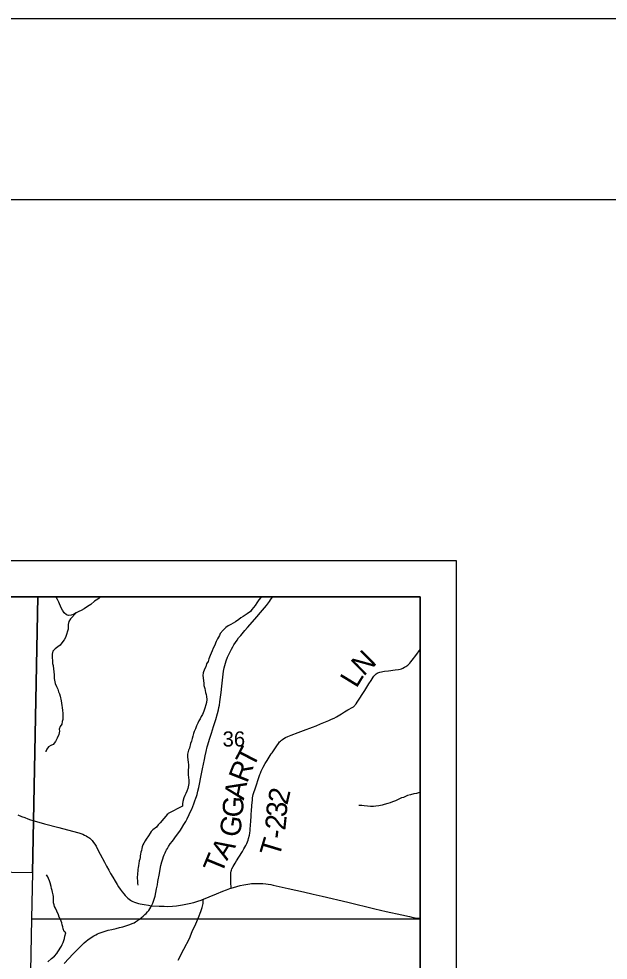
# Model space of a CAD drawing. Extents: x 0 to 34, y 0 to 22.
# Drawn here: x 24.29 to 25.92, y 19.394 to 22 of the extents above; entities that cross this region are included whole.
import ezdxf

# ---------------------------------------------------------------- set-up
doc = ezdxf.new("R2010")
doc.units = 0
for name, color, linetype in [('GM_X_Corporation', 7, 'Continuous'), ('GM_X_County_Road', 7, 'Continuous'), ('GM_X_Minor_River', 7, 'Continuous'), ('GM_X_Section_Text', 7, 'Continuous'), ('GM_X_State_Route', 7, 'Continuous'), ('GM_X_Township_Road', 7, 'Continuous'), ('GM_X_Township_Road_Text', 7, 'Continuous'), ('SH_Border', 7, 'Continuous'), ('SH_Cut_Line', 7, 'Continuous'), ('SH_Data', 7, 'Continuous')]:
    doc.layers.add(name, color=color, linetype=linetype)

msp = doc.modelspace()

# ---------------------------------------------------------------- linework, layer by layer
at = {"layer": 'GM_X_Corporation'}
for points in [[(25.4, 19.0068), (25.4, 20.4), (21.2921, 20.4), (21.2757, 19.6748), (21.2742, 19.6071), (21.273, 19.5535), (21.2652, 19.1913), (21.5297, 19.1865), (21.7744, 19.1817), (21.8956, 19.1793), (22.6423, 19.1645), (23.3329, 19.1508), (23.5499, 19.1465), (23.786, 19.1434), (24.169, 19.1418), (24.3186, 19.1409), (24.3186, 19.0261), (24.5766, 19.0222)], [(24.343, 20.4), (23.33, 20.4), (23.3052, 19.6529), (24.3281, 19.637)], [(25.4, 19.5078), (25.4, 20.4), (24.343, 20.4), (24.3281, 19.637), (24.3248, 19.5084)], [(23.3052, 19.6529), (24.3281, 19.637), (24.3248, 19.5084), (24.3084, 18.6368), (23.3004, 18.648)], [(25.4, 18.4978), (25.4, 19.5078), (24.3248, 19.5084), (24.3084, 18.6368), (24.3059, 18.5094)]]:
    msp.add_lwpolyline(points, close=True, dxfattribs=at)
at = {"layer": 'GM_X_County_Road'}
for points in [[(24.2871, 19.7964), (24.2977, 19.7919), (24.3064, 19.7885), (24.3148, 19.7854), (24.3226, 19.7828), (24.3292, 19.7808), (24.3387, 19.778), (24.3616, 19.7717), (24.4007, 19.7609), (24.4522, 19.7475), (24.4563, 19.7463), (24.462, 19.7443), (24.4673, 19.7424), (24.472, 19.7402), (24.4764, 19.738), (24.4803, 19.7356), (24.4838, 19.7334), (24.4865, 19.7313), (24.4904, 19.7278), (24.4932, 19.725), (24.4969, 19.7201), (24.5006, 19.7146), (24.5038, 19.7094), (24.5063, 19.7045), (24.5153, 19.6877), (24.5273, 19.665), (24.5329, 19.6545), (24.5388, 19.6433), (24.544, 19.634), (24.5497, 19.6239), (24.5562, 19.6128), (24.5623, 19.603), (24.5661, 19.5971), (24.5708, 19.5902), (24.5761, 19.5828), (24.5802, 19.5776), (24.584, 19.5733), (24.5877, 19.5695), (24.5915, 19.5658), (24.5953, 19.5626), (24.5991, 19.56), (24.6019, 19.5584), (24.6054, 19.5566), (24.6103, 19.5546), (24.6159, 19.5527), (24.6211, 19.551), (24.6256, 19.5499), (24.6309, 19.5488), (24.6367, 19.5477), (24.6487, 19.5458), (24.6529, 19.5452), (24.6574, 19.5447), (24.678, 19.5436), (24.6917, 19.5431), (24.7014, 19.5429), (24.7151, 19.5431), (24.7264, 19.5444), (24.7369, 19.546), (24.7432, 19.547), (24.7518, 19.5485), (24.7609, 19.5505), (24.7743, 19.5539), (24.785, 19.5573), (24.794, 19.5604), (24.7983, 19.5621), (24.801, 19.5632)], [(24.8772, 19.5932), (24.8838, 19.5953), (24.8935, 19.5981), (24.9024, 19.6005), (24.9121, 19.6027), (24.9178, 19.6038), (24.9292, 19.6055), (24.9341, 19.6059), (24.9419, 19.6063), (24.9498, 19.6065), (24.9573, 19.6064), (24.9651, 19.6061), (24.9734, 19.6054), (24.9798, 19.6044), (24.9873, 19.6032), (24.9939, 19.6018), (25.0346, 19.5927), (25.0774, 19.5828), (25.1039, 19.5767), (25.1289, 19.5712), (25.1998, 19.5543), (25.2749, 19.5364), (25.3061, 19.5291), (25.3492, 19.5192), (25.3708, 19.5144), (25.3809, 19.5124), (25.3862, 19.5115), (25.3994, 19.5099), (25.4, 19.5098)], [(24.801, 19.5632), (24.8168, 19.5696), (24.837, 19.5779), (24.8545, 19.5848), (24.8641, 19.5886), (24.8734, 19.5919), (24.8772, 19.5932)]]:
    msp.add_lwpolyline(points, dxfattribs=at)
at = {"layer": 'GM_X_Minor_River'}
for points in [[(24.5166, 20.4), (24.5091, 20.3937), (24.4999, 20.3876), (24.4896, 20.3789), (24.4805, 20.3729), (24.471, 20.3664), (24.4622, 20.3619), (24.4558, 20.3589), (24.4489, 20.3555), (24.4413, 20.351), (24.4349, 20.3495), (24.428, 20.3484), (24.4224, 20.3499), (24.4159, 20.3556), (24.411, 20.3625), (24.4069, 20.3693), (24.4009, 20.3853), (24.3975, 20.3925), (24.3937, 20.399), (24.3932, 20.4)], [(24.9608, 20.4), (24.9591, 20.3981), (24.9541, 20.3917), (24.9488, 20.3834), (24.9434, 20.3762), (24.9389, 20.3705), (24.935, 20.3648), (24.9308, 20.3591), (24.9221, 20.3527), (24.9107, 20.3455), (24.9042, 20.3413), (24.8985, 20.3372), (24.8894, 20.3308), (24.8825, 20.327), (24.8764, 20.3232), (24.8692, 20.3198), (24.8631, 20.3153), (24.8555, 20.3077), (24.8471, 20.2986), (24.8448, 20.2925), (24.8398, 20.2834), (24.8356, 20.2762), (24.8314, 20.2645), (24.828, 20.2573), (24.8249, 20.25), (24.8191, 20.2371), (24.8157, 20.2284), (24.8134, 20.2204), (24.8096, 20.2144), (24.8069, 20.2056), (24.8034, 20.1996), (24.8, 20.1893), (24.7992, 20.1817), (24.7999, 20.1753), (24.801, 20.1673), (24.8014, 20.1605), (24.8021, 20.1547), (24.8047, 20.146), (24.8066, 20.1354), (24.8084, 20.1296), (24.8092, 20.1239), (24.8099, 20.1156), (24.8091, 20.1072), (24.8072, 20.1004), (24.8049, 20.0917), (24.8018, 20.0833), (24.7983, 20.0742), (24.7949, 20.0681), (24.7915, 20.0621), (24.7876, 20.0564), (24.7849, 20.0499), (24.7815, 20.0423), (24.7784, 20.0344), (24.775, 20.0272), (24.7734, 20.0211), (24.7711, 20.0143), (24.7692, 20.0074), (24.7673, 20.0002), (24.7646, 19.9934), (24.7619, 19.9812), (24.7592, 19.9755), (24.7569, 19.9638), (24.7565, 19.9569), (24.7576, 19.9486), (24.7587, 19.9425), (24.7594, 19.9345), (24.7594, 19.9273), (24.7586, 19.9208), (24.7582, 19.9125), (24.7585, 19.9068), (24.7596, 19.8995), (24.7607, 19.8927), (24.7599, 19.8832), (24.7576, 19.8692), (24.7545, 19.8616), (24.7522, 19.8551), (24.7496, 19.8494), (24.7469, 19.843), (24.7434, 19.8331), (24.743, 19.8266), (24.743, 19.8202), (24.7031, 19.7995)], [(24.4489, 20.3555), (24.4333, 20.3385), (24.4287, 20.3313), (24.4268, 20.3229), (24.4264, 20.3168), (24.4264, 20.3107), (24.4244, 20.3047), (24.4221, 20.2959), (24.4194, 20.2868), (24.416, 20.2811), (24.4091, 20.2728), (24.4042, 20.2664), (24.3984, 20.2611), (24.3908, 20.2554), (24.3844, 20.2493), (24.3824, 20.2414), (24.382, 20.2319), (24.3831, 20.2224), (24.3835, 20.2155), (24.3849, 20.2094), (24.3864, 20.1995), (24.3871, 20.1931), (24.3875, 20.1828), (24.3878, 20.1741), (24.3908, 20.1596), (24.3942, 20.1513), (24.3976, 20.144), (24.4002, 20.1368), (24.4024, 20.1311), (24.4047, 20.125), (24.4073, 20.1121), (24.4095, 20.0991), (24.4102, 20.0931), (24.4114, 20.0855), (24.4121, 20.0775), (24.412, 20.0676), (24.4116, 20.06), (24.4101, 20.0543), (24.4089, 20.0475), (24.4047, 20.0406), (24.4016, 20.0338), (24.4031, 20.0281), (24.4004, 20.019), (24.3966, 20.0084), (24.392, 19.9989), (24.3848, 19.9913), (24.3787, 19.9883), (24.3722, 19.9849), (24.3673, 19.9785), (24.365, 19.9716), (24.3648, 19.9703)], [(25.4, 19.8583), (25.3984, 19.8581), (25.3897, 19.8555), (25.3829, 19.8547), (25.3734, 19.8514), (25.3654, 19.8495), (25.3544, 19.8446), (25.3487, 19.8435), (25.3319, 19.8352), (25.3236, 19.8325), (25.3175, 19.8299), (25.3103, 19.8273), (25.3004, 19.825), (25.2947, 19.8228), (25.2856, 19.8209), (25.2772, 19.8202), (25.2712, 19.8198), (25.2628, 19.8195), (25.2541, 19.8206), (25.2457, 19.8214), (25.2389, 19.8222), (25.2309, 19.8222)], [(24.7031, 19.7994), (24.7008, 19.7971), (24.6963, 19.7922), (24.6914, 19.7865), (24.6808, 19.7743), (24.6755, 19.7686), (24.6713, 19.7621), (24.6611, 19.7545), (24.6566, 19.7503), (24.6535, 19.7458), (24.6486, 19.7378), (24.6426, 19.7291), (24.6396, 19.7245), (24.6358, 19.718), (24.6335, 19.7135), (24.6317, 19.7078), (24.6305, 19.7032), (24.629, 19.6979), (24.6279, 19.6933), (24.6268, 19.6876), (24.626, 19.6831), (24.6253, 19.6781), (24.6246, 19.6736), (24.6234, 19.669), (24.6223, 19.6618), (24.6212, 19.6557), (24.6201, 19.65), (24.6197, 19.6455), (24.619, 19.6401), (24.6186, 19.6348), (24.6179, 19.6204), (24.6183, 19.6143), (24.6187, 19.6067), (24.6195, 19.6014)], [(24.3765, 19.6082), (24.3749, 19.6135), (24.3726, 19.6199), (24.3704, 19.6249), (24.3669, 19.6302)], [(24.3704, 19.3894), (24.381, 19.3982), (24.3886, 19.405), (24.3954, 19.4123), (24.3984, 19.4168), (24.4018, 19.4221), (24.4045, 19.4267), (24.4079, 19.4324), (24.4101, 19.4377), (24.4131, 19.4431), (24.415, 19.4484), (24.4161, 19.4537), (24.4172, 19.4605), (24.4203, 19.4693), (24.4157, 19.4734), (24.413, 19.481), (24.4115, 19.486), (24.4103, 19.4917), (24.4088, 19.497), (24.4072, 19.5019), (24.4053, 19.5068), (24.4019, 19.5129), (24.4, 19.5194), (24.395, 19.53), (24.3912, 19.5376), (24.3892, 19.5429), (24.3881, 19.5474), (24.3865, 19.5531), (24.3861, 19.5619), (24.3861, 19.5702), (24.3853, 19.5748), (24.383, 19.582), (24.3823, 19.5869), (24.3807, 19.5926), (24.3796, 19.5983), (24.3765, 19.6082)]]:
    msp.add_lwpolyline(points, dxfattribs=at)
at = {"layer": 'GM_X_State_Route'}
msp.add_lwpolyline([(24.4157, 19.3849), (24.4409, 19.4114), (24.4527, 19.4237), (24.4587, 19.4297), (24.4642, 19.4351), (24.4708, 19.4415), (24.4766, 19.4464), (24.4807, 19.4498), (24.4849, 19.4528), (24.4892, 19.4559), (24.4934, 19.4587), (24.498, 19.4616), (24.5031, 19.4644), (24.5075, 19.4667), (24.5121, 19.4686), (24.5178, 19.4708), (24.523, 19.4726), (24.529, 19.4744), (24.5376, 19.4766), (24.5475, 19.479), (24.5597, 19.482), (24.5686, 19.4844), (24.5779, 19.4866), (24.5917, 19.4908), (24.5968, 19.4924), (24.6036, 19.495), (24.6087, 19.4977), (24.6132, 19.5001), (24.6181, 19.5033), (24.6244, 19.5076), (24.6295, 19.5116), (24.6341, 19.5154), (24.6389, 19.52), (24.6423, 19.5232), (24.6463, 19.5276), (24.6494, 19.5316), (24.6526, 19.5363), (24.655, 19.5403), (24.6565, 19.543), (24.6574, 19.5447), (24.6608, 19.552), (24.6639, 19.5602), (24.6655, 19.5655), (24.667, 19.5714), (24.6692, 19.581), (24.6713, 19.5916), (24.6734, 19.6029), (24.6749, 19.6114), (24.6789, 19.6342), (24.681, 19.6461), (24.6833, 19.6562), (24.6859, 19.6662), (24.6884, 19.6744), (24.6905, 19.6805), (24.6925, 19.6856), (24.6947, 19.6909), (24.6971, 19.6959), (24.6987, 19.6992), (24.7011, 19.7034), (24.7044, 19.7089), (24.7091, 19.7158), (24.7148, 19.7235), (24.7194, 19.7298), (24.7235, 19.7355), (24.7295, 19.7436), (24.7369, 19.754), (24.7398, 19.7582), (24.7466, 19.7691), (24.7517, 19.7781), (24.7555, 19.7852), (24.7613, 19.7969), (24.7654, 19.8053), (24.7685, 19.8124), (24.7745, 19.8264), (24.7773, 19.8346), (24.7801, 19.8424), (24.7816, 19.847), (24.7831, 19.8524), (24.7855, 19.8619), (24.788, 19.8718), (24.7901, 19.8814), (24.7938, 19.9001), (24.7986, 19.9235), (24.8035, 19.9493), (24.8058, 19.9597), (24.8084, 19.9719), (24.8114, 19.9842), (24.813, 19.9897), (24.8177, 20.006), (24.8229, 20.0224), (24.8288, 20.041), (24.835, 20.06), (24.8398, 20.0767), (24.8423, 20.0871), (24.8435, 20.0932), (24.8447, 20.0995), (24.8463, 20.1087), (24.848, 20.1222), (24.8496, 20.1345), (24.8516, 20.1528), (24.8552, 20.1854), (24.8565, 20.1944), (24.8572, 20.1987), (24.8582, 20.2033), (24.8597, 20.2093), (24.8633, 20.2224), (24.8673, 20.2324), (24.8707, 20.2399), (24.8744, 20.2478), (24.8782, 20.2551), (24.8817, 20.2615), (24.8851, 20.2673), (24.889, 20.2733), (24.8938, 20.2801), (24.898, 20.2859), (24.9037, 20.2928), (24.9154, 20.3064), (24.9227, 20.3145), (24.9429, 20.3378), (24.9645, 20.363), (24.9696, 20.3691), (24.9748, 20.3757), (24.9833, 20.3873), (24.9861, 20.3912), (24.9905, 20.3978), (24.9919, 20.4)], dxfattribs=at)
at = {"layer": 'GM_X_Township_Road'}
for points in [[(24.8772, 19.5932), (24.877, 19.5973), (24.8764, 19.6065), (24.8763, 19.6112), (24.8761, 19.6181), (24.8762, 19.623), (24.8763, 19.6321), (24.8767, 19.636), (24.8774, 19.6401), (24.8783, 19.6435), (24.8797, 19.6471), (24.8828, 19.6529), (24.8883, 19.662), (24.8925, 19.6689), (24.8987, 19.6791), (24.9084, 19.6949), (24.9125, 19.7017), (24.9156, 19.7071), (24.9182, 19.7118), (24.9207, 19.7167), (24.9227, 19.7211), (24.9244, 19.7258), (24.9258, 19.7309), (24.9278, 19.7397), (24.9288, 19.7458), (24.9296, 19.7531), (24.93, 19.7586), (24.9305, 19.7659), (24.9315, 19.7802), (24.9323, 19.7908), (24.9331, 19.799), (24.9336, 19.8068), (24.9349, 19.8223), (24.936, 19.8376), (24.9367, 19.843), (24.9377, 19.8478), (24.9387, 19.8523), (24.9405, 19.8585), (24.9439, 19.8686), (24.9486, 19.8824), (24.9515, 19.8914), (24.957, 19.908), (24.9583, 19.9119), (24.9605, 19.9176), (24.9627, 19.9223), (24.9657, 19.9282), (24.9718, 19.9381), (24.9769, 19.9463), (24.9825, 19.9558), (24.9882, 19.9648), (24.9905, 19.9683), (25.0033, 19.9871), (25.0084, 19.9942), (25.0114, 19.998), (25.014, 20.0006), (25.0165, 20.0027), (25.0196, 20.0051), (25.0234, 20.0076), (25.0278, 20.01), (25.0339, 20.013), (25.0436, 20.0169), (25.063, 20.0242), (25.0779, 20.0297), (25.1024, 20.0388), (25.1128, 20.0431), (25.1245, 20.0479), (25.1479, 20.0576), (25.1551, 20.0607), (25.162, 20.0641), (25.1691, 20.0679), (25.1829, 20.076), (25.1913, 20.0812), (25.2004, 20.0866), (25.2141, 20.0947), (25.2156, 20.0957), (25.2173, 20.0972), (25.2192, 20.0989), (25.2207, 20.1006), (25.2229, 20.1035), (25.2259, 20.1079), (25.2467, 20.1409), (25.2582, 20.1587), (25.2643, 20.1681), (25.2705, 20.1778), (25.2723, 20.1802), (25.2741, 20.1823), (25.2762, 20.1844), (25.2788, 20.1867), (25.2808, 20.1881), (25.2829, 20.1892), (25.2856, 20.1905), (25.2889, 20.1916), (25.2928, 20.1924), (25.2966, 20.1932), (25.3019, 20.1939), (25.3129, 20.1952), (25.3312, 20.1973), (25.3405, 20.1984), (25.3449, 20.1993), (25.3484, 20.2005), (25.3526, 20.2025), (25.3566, 20.2047), (25.3601, 20.2069), (25.3629, 20.2087), (25.3656, 20.2108), (25.3685, 20.2135), (25.3713, 20.2163), (25.3745, 20.2198), (25.3781, 20.2243), (25.388, 20.2378), (25.4, 20.2541)], [(24.801, 19.5632), (24.8168, 19.5696), (24.837, 19.5779), (24.8545, 19.5848), (24.8641, 19.5886), (24.8734, 19.5919), (24.8772, 19.5932)], [(24.7306, 19.3938), (24.7463, 19.4241), (24.7619, 19.4542), (24.77, 19.4729), (24.7794, 19.4947), (24.7868, 19.5122), (24.7931, 19.5289), (24.7951, 19.5343), (24.7968, 19.5394), (24.7979, 19.5434), (24.7996, 19.551), (24.8004, 19.5574), (24.801, 19.5632)]]:
    msp.add_lwpolyline(points, dxfattribs=at)
at = {"layer": 'SH_Border'}
msp.add_lwpolyline([(1.5, 21.5), (33.5, 21.5), (33.5, 0.5), (1.5, 0.5)], close=True, dxfattribs=at)
at = {"layer": 'SH_Cut_Line'}
msp.add_lwpolyline([(0, 0), (34, 0), (34, 22), (0, 22)], close=True, dxfattribs=at)
at = {"layer": 'SH_Data'}
for points in [[(18.5, 20.5), (25.5, 20.5), (25.5, 13.5), (18.5, 13.5)], [(18.6, 20.4), (25.4, 20.4), (25.4, 13.6), (18.6, 13.6)]]:
    msp.add_lwpolyline(points, close=True, dxfattribs=at)

# ---------------------------------------------------------------- texts
at = {"layer": 'GM_X_Section_Text'}
msp.add_text('36', height=0.04186, rotation=0, dxfattribs=at).set_placement((24.8537, 19.9854))
at = {"layer": 'GM_X_Township_Road_Text'}
for s, rotation, p in [('N', 44.4281, (25.2437, 20.1783)), ('L', 58.5129, (25.2238, 20.145)), ('T', 62.6031, (24.9377, 19.9241)), ('R', 68.6943, (24.9214, 19.8821)), ('A', 78.6401, (24.9123, 19.8356)), ('2', 76.6516, (25.0326, 19.8217)), ('G', 86.2336, (24.9092, 19.7877)), ('3', 86.5514, (25.0308, 19.7893)), ('G', 80.0805, (24.8998, 19.7318)), ('2', 84.0228, (25.027, 19.7518)), ('T', 73.2104, (25.0097, 19.6765)), ('-', 83.3017, (25.0242, 19.7278)), ('A', 58.7789, (24.8658, 19.6676)), ('T', 67.7609, (24.8508, 19.6303))]:
    msp.add_text(s, height=0.0568, rotation=rotation, dxfattribs=at).set_placement(p)

doc.saveas('drawing.dxf')
